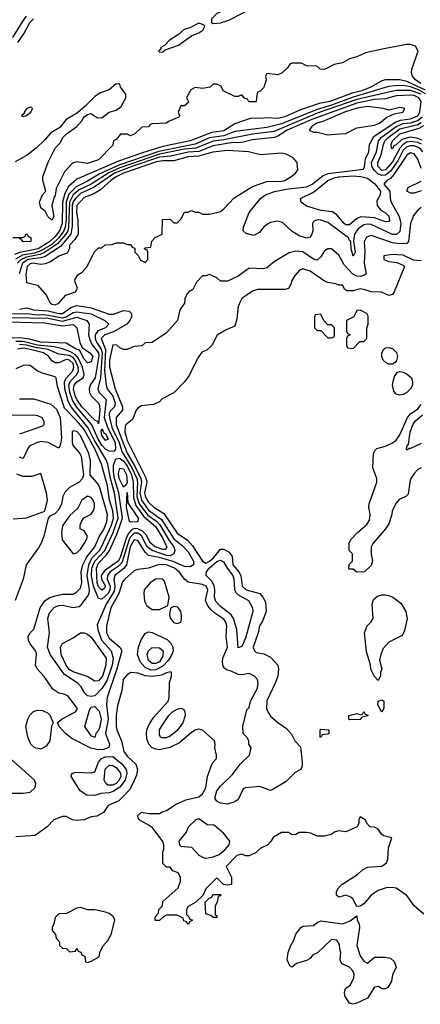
# Model space of a CAD drawing. Header units: inches. Extents: x 2380053 to 2584298, y 380219 to 546618.
# Tile 672 of 788: x 2537451 to 2539685, y 461262 to 466745. Entities that reach past the tile are written whole.
import ezdxf

# ---------------------------------------------------------------- set-up
doc = ezdxf.new("R2010")
doc.units = ezdxf.units.IN
doc.header["$MEASUREMENT"] = 0
doc.layers.add('C5436', color=7, linetype='Continuous')

msp = doc.modelspace()

# ---------------------------------------------------------------- linework, layer by layer
at = {"layer": 'C5436', "color": 2}
for points, elevation in [([(2538910, 466936.9), (2538891, 466930), (2538856.8, 466903.2), (2538790, 466891.2), (2538750, 466879.1), (2538702.3, 466857.7), (2538610, 466805.4), (2538550, 466778.9), (2538520.5, 466750), (2538520.7, 466730), (2538530, 466723.8), (2538570, 466727.2), (2538616.8, 466743.2), (2538696.9, 466783.1), (2538845.2, 466870), (2538858, 466882), (2538895.3, 466890), (2538930, 466906), (2538937.2, 466910), (2538948.7, 466930), (2538936.2, 466936.2)], 2), ([(2538450, 466726), (2538399.4, 466700.6), (2538369.2, 466690.8), (2538336.9, 466663.1), (2538284.9, 466630), (2538258, 466602), (2538238.8, 466590), (2538238, 466582), (2538224.7, 466570), (2538230, 466564.7), (2538250, 466566.8), (2538262.5, 466577.5), (2538337.2, 466602.8), (2538410, 466655.5), (2538450, 466672.4), (2538472.3, 466687.7), (2538482.7, 466710), (2538476.6, 466716.6)], 2), ([(2537510, 466259), (2537490, 466248.7), (2537476, 466230), (2537476.9, 466223.1), (2537462, 466210), (2537470, 466206), (2537490, 466211.3), (2537512.7, 466230), (2537522, 466250), (2537516.5, 466256.5)], 2), ([(2539390, 466262.6), (2539332.2, 466252.2), (2539262, 466230), (2539141.8, 466178.2), (2539108, 466170), (2539079.1, 466150), (2539066, 466130), (2539090, 466118.8), (2539110, 466119.1), (2539170, 466104), (2539210, 466107.3), (2539270, 466110.8), (2539330, 466144), (2539430, 466158), (2539457.2, 466170), (2539497.2, 466202.8), (2539539.3, 466220.7), (2539588, 466230), (2539598, 466250), (2539570, 466256), (2539510, 466241.2), (2539478, 466250)], 22), ([(2538610, 466017.4), (2538527.7, 466007.7), (2538450, 465984.5), (2538390, 465980.7), (2538310, 465959.3), (2538250, 465959.9), (2538213.6, 465953.6), (2538030.4, 465890), (2537989, 465870), (2537959.6, 465850), (2537902, 465798), (2537864.5, 465775.5), (2537810, 465754.8), (2537770.3, 465710), (2537767.5, 465670), (2537776, 465630), (2537777.6, 465550), (2537759.7, 465520.3), (2537728.9, 465490), (2537728.6, 465471.4), (2537715.2, 465444.8), (2537670, 465429.2), (2537622.3, 465397.7), (2537594.2, 465385.8), (2537570, 465382.9), (2537524.7, 465390), (2537510, 465386.3), (2537493.7, 465370), (2537486.5, 465326.5), (2537490, 465281), (2537550, 465266.8), (2537601, 465210), (2537618.8, 465170), (2537630, 465162), (2537650, 465157.3), (2537670, 465167.3), (2537709.2, 465210.8), (2537762, 465230), (2537774, 465250), (2537758, 465290), (2537760.4, 465299.6), (2537776.4, 465323.6), (2537800.4, 465339.6), (2537828, 465370), (2537866, 465450), (2537890, 465474), (2537910, 465474), (2537928.4, 465491.6), (2537967.3, 465492.7), (2537990, 465502), (2538030, 465502), (2538050, 465494), (2538070, 465494), (2538078, 465478), (2538092.7, 465472.7), (2538094, 465450), (2538112.7, 465432.7), (2538125.4, 465405.4), (2538150, 465394), (2538166, 465410), (2538166, 465450), (2538162, 465462), (2538146, 465470), (2538150, 465474), (2538182, 465478), (2538187.3, 465512.7), (2538207.3, 465532.7), (2538246, 465550), (2538247.3, 465632.7), (2538290, 465634), (2538310, 465614), (2538330, 465614), (2538350, 465634), (2538370, 465674), (2538390, 465674), (2538410, 465682), (2538430, 465674), (2538450, 465674), (2538470, 465662), (2538510, 465662), (2538570, 465678), (2538590, 465691.3), (2538647.6, 465752.4), (2538750, 465816.4), (2538830, 465844.4), (2538910, 465845.3), (2538928.7, 465850), (2538962, 465870), (2538989.1, 465890.9), (2539002, 465910), (2538998, 465950), (2538976, 465976), (2538936, 465996), (2538910, 466001.2), (2538793.6, 465993.6), (2538726, 466010)], 22), ([(2539490, 465619.6), (2539430, 465641.4), (2539352.5, 465647.5), (2539330, 465638.4), (2539290, 465603.6), (2539270, 465602.4), (2539259.5, 465610), (2539219.3, 465659.3), (2539194.5, 465674.5), (2539130, 465683.1), (2539050, 465706), (2539021.2, 465730), (2539017.2, 465750), (2539090, 465784.9), (2539169.3, 465850.7), (2539210, 465865.8), (2539230, 465870.8), (2539310, 465875.1), (2539352.9, 465872.9), (2539390, 465863.5), (2539431.7, 465831.7), (2539462.8, 465790), (2539460.3, 465770), (2539443.1, 465736.9), (2539444.5, 465710), (2539464.8, 465684.8), (2539490.2, 465670.2), (2539510, 465650.4), (2539513.7, 465626.3), (2539510, 465621.2)], 14), ([(2539130, 465106), (2539098, 465102), (2539094, 465090), (2539094, 465030), (2539110, 465014), (2539130, 465014), (2539170, 464974), (2539190, 464974), (2539202, 464978), (2539206, 464990), (2539206, 465030), (2539190, 465046), (2539170, 465046), (2539146, 465070)], 30), ([(2539350, 465128), (2539330, 465126), (2539314, 465090), (2539274, 465070), (2539274, 465010), (2539278, 464998), (2539294, 464990), (2539278, 464982), (2539274, 464970), (2539274, 464930), (2539278, 464918), (2539310, 464914), (2539347.3, 464952.7), (2539370, 464954), (2539386, 464970), (2539387.3, 465027.3), (2539394, 465050), (2539393.6, 465093.6), (2539386, 465110)], 30), ([(2539510, 464827.1), (2539493.7, 464833.7), (2539476.9, 464850), (2539469.7, 464870), (2539469.7, 464890), (2539480.7, 464910), (2539490, 464917), (2539510, 464920.3), (2539530, 464914.9), (2539552.8, 464892.8), (2539558, 464870), (2539552.3, 464847.7), (2539544.2, 464835.8), (2539530, 464827.8)], 26), ([(2539570, 464653.7), (2539550, 464659.7), (2539537.1, 464677.1), (2539529.8, 464710), (2539532.7, 464730), (2539541, 464759), (2539557.7, 464782.3), (2539570, 464787), (2539590, 464783.1), (2539612.1, 464772.1), (2539634.9, 464750), (2539640.8, 464730), (2539640.3, 464710), (2539630.2, 464689.8), (2539610, 464668.3), (2539590, 464657.2)], 26), ([(2537930, 464402), (2537909, 464430), (2537905.7, 464454.3), (2537910, 464466), (2537922.3, 464442.3), (2537930, 464441.3), (2537944.9, 464410)], 10), ([(2538250, 463795.4), (2538206.6, 463810), (2538180.7, 463830), (2538155.7, 463875.7), (2538136.2, 463896.2), (2538110, 463910.6), (2538090, 463912.1), (2538075.5, 463904.5), (2538057, 463883), (2538044.3, 463855.7), (2538011.2, 463750), (2537999.8, 463730), (2537924.3, 463675.7), (2537905.5, 463650), (2537908, 463630), (2537930.1, 463590), (2537923, 463577), (2537910, 463567.8), (2537890, 463586), (2537882.6, 463610), (2537878.7, 463690), (2537890, 463718.6), (2537935, 463765), (2537951.3, 463790), (2537995.7, 463884.3), (2538023.8, 463970), (2538004.4, 464110), (2537979.1, 464190), (2537974.2, 464230), (2537975.2, 464264.8), (2537985.5, 464294.5), (2537990, 464300.5), (2538010, 464303.2), (2538030, 464287.5), (2538050, 464260.7), (2538074.6, 464210), (2538083.7, 464170), (2538085.1, 464085.1), (2538099.7, 464039.7), (2538141.1, 463981.1), (2538210, 463921.5), (2538250, 463856), (2538271.3, 463808.7), (2538264.5, 463795.5)], 14), ([(2538030, 464141.2), (2538005.2, 464190), (2538002.8, 464217.2), (2538010, 464247.7), (2538030, 464243.7), (2538046.5, 464210), (2538050, 464168), (2538045.5, 464154.5)], 10), ([(2538070, 463946.3), (2538063.7, 463950), (2538046.6, 464030), (2538050, 464112), (2538053.8, 464053.8), (2538111.4, 463970), (2538110, 463949.7)], 10), ([(2537830, 464092.3), (2537798, 464070), (2537775.3, 464024.7), (2537730, 463982), (2537690, 463926), (2537684, 463890), (2537688.1, 463848.1), (2537750, 463771.3), (2537770, 463776), (2537790, 463796), (2537812.3, 463830), (2537824, 463850), (2537828.7, 463870), (2537810, 463898), (2537788, 463910), (2537788, 463930), (2537795.3, 463950), (2537808.9, 463971.1), (2537850, 463992), (2537865.2, 464014.8), (2537869.2, 464030), (2537869.2, 464050), (2537860.9, 464070), (2537850, 464085.2)], 30), ([(2538670, 463248), (2538661.7, 463350), (2538643.9, 463410), (2538630.7, 463430.7), (2538570, 463476.9), (2538545.4, 463505.4), (2538537.6, 463530), (2538539.4, 463570), (2538534.9, 463594.9), (2538520, 463620), (2538491.1, 463650), (2538492.6, 463670), (2538506.9, 463690), (2538550, 463727.3), (2538570, 463735.3), (2538586.9, 463726.9), (2538607.1, 463690), (2538638.9, 463650), (2538645.6, 463630), (2538648, 463570), (2538655.5, 463555.5), (2538670, 463542.3), (2538726, 463510), (2538748.5, 463470), (2538750.3, 463450), (2538746, 463430), (2538710, 463301.2), (2538690, 463255.3)], 22), ([(2538232.3, 463632.3), (2538210, 463629.3), (2538178.8, 463610), (2538146, 463570), (2538142.8, 463550), (2538146.8, 463506.8), (2538160.7, 463480.7), (2538190, 463461), (2538230, 463461), (2538276.4, 463483.6), (2538284, 463530), (2538258.4, 463618.4), (2538250, 463629)], 30), ([(2539450, 463066), (2539428.4, 463088.4), (2539408.9, 463128.9), (2539407.3, 463152.7), (2539384.7, 463224.7), (2539374, 463330), (2539389, 463370), (2539409, 463390), (2539421.2, 463410), (2539417, 463490), (2539423.9, 463516.1), (2539445.4, 463534.6), (2539470, 463541.6), (2539490, 463541.6), (2539510, 463539.1), (2539531.3, 463530), (2539576.7, 463496.7), (2539604, 463450), (2539610.7, 463409.3), (2539596.9, 463343.1), (2539583.6, 463316.4), (2539510, 463278), (2539476.7, 463243.3), (2539464, 463210), (2539458, 463178), (2539470.6, 463129.4), (2539462, 463110), (2539462, 463090)], 26), ([(2538310, 463478), (2538291.6, 463468.4), (2538286.4, 463433.6), (2538290, 463414), (2538308.1, 463388.1), (2538330, 463382.8), (2538349, 463391), (2538354, 463406), (2538354, 463430), (2538349, 463450), (2538332.9, 463472.9)], 30), ([(2537870, 463060.7), (2537827.1, 463087.1), (2537750, 463112.8), (2537727, 463127), (2537709.8, 463150), (2537683.5, 463210), (2537679.3, 463250), (2537690, 463272), (2537750, 463302), (2537790, 463331.3), (2537810, 463331), (2537830, 463322.8), (2537850, 463307.3), (2537932.6, 463190), (2537931.3, 463150), (2537912.2, 463090), (2537890, 463063)], 18), ([(2538183.3, 463123.3), (2538150, 463137.6), (2538122.2, 463170), (2538107.8, 463210), (2538113, 463250), (2538128.3, 463291.7), (2538150, 463326.8), (2538170, 463336.3), (2538190, 463333.4), (2538274, 463294), (2538294, 463274), (2538304.2, 463250), (2538306.3, 463230), (2538300.3, 463210), (2538280.6, 463179.4), (2538250, 463146), (2538210, 463125.4)], 26), ([(2538190, 463159.7), (2538170, 463177.2), (2538161.3, 463210), (2538168.7, 463231.3), (2538190, 463248.2), (2538230, 463246.4), (2538251.2, 463231.2), (2538250, 463201.2), (2538230, 463169.8), (2538210, 463159.7)], 22), ([(2539470, 462888.7), (2539448, 462930), (2539449, 462951), (2539470, 462958), (2539482, 462950), (2539482, 462910)], 26), ([(2537870, 462748.7), (2537850, 462758), (2537815.3, 462810), (2537839.8, 462900.2), (2537850, 462916.3), (2537870, 462920.5), (2537893.6, 462893.6), (2537904.9, 462850), (2537899, 462810), (2537890, 462786), (2537876.3, 462770)], 22), ([(2538245.9, 462745.9), (2538237.2, 462750), (2538230, 462762), (2538231.6, 462790), (2538242.4, 462810), (2538282.4, 462870), (2538302.9, 462890), (2538330, 462906.4), (2538350, 462910.6), (2538364.9, 462904.9), (2538372.5, 462892.5), (2538374, 462870), (2538361.3, 462830), (2538330, 462787.6), (2538290, 462755.6), (2538270, 462746.9)], 26), ([(2537570, 462683.7), (2537535.3, 462690), (2537512.7, 462710), (2537497, 462750), (2537486, 462810), (2537496, 462850), (2537507.8, 462872.2), (2537527.8, 462892.2), (2537550, 462900.4), (2537578.7, 462898.7), (2537605.8, 462885.8), (2537620.5, 462870), (2537638, 462830), (2537628.6, 462811.4), (2537619.3, 462730), (2537599.9, 462700.1)], 26), ([(2539290, 462846), (2539286, 462850), (2539286, 462870), (2539330, 462882), (2539350, 462874), (2539362, 462878), (2539370, 462892), (2539378, 462878), (2539392.7, 462872.7), (2539391.6, 462868.4), (2539358, 462862), (2539350, 462848.7)], 26), ([(2539130, 462748), (2539126, 462750), (2539126, 462790), (2539130, 462794), (2539174, 462790), (2539174, 462770), (2539170, 462766), (2539138, 462762)], 26), ([(2537870, 462424.5), (2537826.3, 462426.3), (2537788, 462450), (2537738, 462530), (2537740.4, 462539.6), (2537746, 462550), (2537764.7, 462555.3), (2537850, 462551), (2537870, 462556), (2537891.3, 462610), (2537908.4, 462631.6), (2537930, 462640.3), (2537970, 462642.4), (2538021.2, 462601.2), (2538045, 462570), (2538049.2, 462549.2), (2538039.3, 462510), (2538010, 462471.7), (2537972.9, 462447.1), (2537950, 462439.8), (2537903.6, 462436.4)], 26), ([(2537970, 462482.5), (2537942.9, 462482.9), (2537930.8, 462490.8), (2537923.1, 462510), (2537928.3, 462571.7), (2537950, 462593.8), (2537970, 462592.3), (2537990, 462581.3), (2538013.8, 462550), (2538015, 462530), (2538006, 462510), (2537990, 462492.1)], 22), ([(2538450, 462295.3), (2538434, 462290), (2538392, 462250), (2538379.8, 462220.2), (2538338, 462170), (2538342, 462150), (2538350, 462142), (2538410, 462138), (2538450, 462092), (2538478, 462078), (2538490, 462076), (2538530, 462082.8), (2538564, 462096), (2538596.5, 462123.5), (2538619, 462150), (2538622, 462170), (2538590, 462214), (2538538, 462258), (2538530, 462262), (2538500.4, 462260.4)], 30), ([(2538530, 461746), (2538516.4, 461756.4), (2538490, 461766), (2538486, 461830), (2538507.3, 461852.7), (2538522, 461858), (2538527.3, 461872.7), (2538570, 461874), (2538574, 461870), (2538570, 461866), (2538558, 461862), (2538552, 461830), (2538542, 461810), (2538542, 461762), (2538550, 461754), (2538550, 461746)], 30), ([(2537790, 461802), (2537770, 461798), (2537711.6, 461768.4), (2537670, 461766), (2537650, 461746), (2537642, 461710), (2537632, 461690), (2537632.7, 461672.7), (2537651.3, 461651.3), (2537654, 461630), (2537674, 461610), (2537674, 461590), (2537690, 461574), (2537712.7, 461572.7), (2537730, 461554), (2537762, 461558), (2537770, 461574), (2537778, 461558), (2537792.7, 461552.7), (2537798, 461538), (2537814, 461530), (2537818, 461498), (2537830, 461494), (2537850, 461502), (2537893.6, 461526.4), (2537898, 461550), (2537914.6, 461585.4), (2537943.1, 461616.9), (2537962, 461650), (2537982, 461730), (2537975.3, 461750), (2537950, 461768), (2537930, 461775.3), (2537870, 461788), (2537830, 461788)], 34), ([(2539390, 461492), (2539430, 461524.7), (2539490, 461524.7), (2539518.8, 461518.8), (2539539.8, 461499.8), (2539550.9, 461469.1), (2539530, 461426), (2539524.7, 461390), (2539503.6, 461356.4), (2539490, 461348), (2539471.6, 461348.4), (2539450, 461362), (2539430, 461358), (2539390, 461295.3), (2539330, 461268), (2539310, 461262), (2539290, 461268.7), (2539264, 461310), (2539262, 461330), (2539268, 461350), (2539295.3, 461370), (2539313.2, 461410), (2539315.3, 461430), (2539308.9, 461448.9), (2539290, 461468), (2539248, 461488), (2539238, 461510), (2539242, 461550), (2539235.3, 461570), (2539234.6, 461594.6), (2539219, 461619), (2539190, 461622), (2539110.7, 461549.3), (2539084, 461536), (2539070, 461518), (2539050, 461506), (2538994, 461490), (2538970, 461468), (2538956.4, 461476.4), (2538942, 461510), (2538948, 461550), (2538962, 461590), (2538980.2, 461619.8), (2538990, 461652), (2539018, 461690), (2539030, 461698), (2539090, 461701), (2539110, 461718), (2539130, 461726), (2539250, 461711), (2539293.2, 461726.8), (2539330, 461754), (2539332, 461730), (2539344.7, 461710), (2539346, 461690), (2539331, 461590), (2539350, 461532), (2539370, 461502)], 30)]:
    msp.add_lwpolyline(points, close=True, dxfattribs=dict(at, elevation=elevation))
for points, elevation in [([(2537413.8, 466646.2), (2537466.2, 466733.8), (2537490, 466764.2)], 6), ([(2537442, 466618), (2537474.2, 466665.8), (2537508.2, 466730), (2537527.8, 466750)], 2), ([(2539688, 466390), (2539658.4, 466410), (2539642, 466430), (2539636, 466450), (2539638, 466470), (2539671.8, 466570), (2539657.7, 466597.7), (2539630, 466607.8), (2539610, 466608), (2539490, 466585.6), (2539379.9, 466560.1), (2539330, 466538), (2539290, 466526.6), (2539250, 466506), (2539204, 466496), (2539150, 466468.7), (2539126, 466470), (2539107.3, 466487.3), (2539050, 466488), (2539023.1, 466503.1), (2538970, 466504), (2538959.6, 466500.4), (2538943.6, 466476.4), (2538914, 466450), (2538890, 466438), (2538830, 466446), (2538822, 466430), (2538824.7, 466410), (2538811.6, 466368.4), (2538792.7, 466347.3), (2538778, 466342), (2538772.7, 466327.3), (2538770, 466288.7), (2538728.4, 466288.4), (2538722, 466302), (2538707.3, 466307.3), (2538690, 466326), (2538670, 466318), (2538650, 466318), (2538586, 466350), (2538574.6, 466374.6), (2538550, 466386), (2538530, 466386), (2538514, 466370), (2538470, 466362), (2538430, 466368), (2538406, 466354), (2538382, 466310), (2538394, 466286), (2538370, 466266), (2538350, 466266), (2538334, 466230), (2538342, 466210), (2538338, 466202), (2538281, 466179), (2538270, 466169), (2538190, 466166), (2538178, 466162), (2538171.6, 466148.4), (2538132.7, 466147.3), (2538094, 466110), (2538070, 466098), (2538050, 466108), (2538012.7, 466107.3), (2537990, 466078), (2537974, 466070), (2537970, 466046), (2537890, 465964), (2537830, 465945.2), (2537770, 465954), (2537750.9, 465949.1), (2537739.8, 465940.2), (2537702, 465898), (2537655.3, 465804.7), (2537650, 465766), (2537643.6, 465756.4), (2537631.3, 465710), (2537642, 465650), (2537630, 465628), (2537609.1, 465649.1), (2537595.3, 465675.3), (2537570, 465698), (2537562, 465730), (2537578, 465770), (2537598, 465790), (2537581.2, 465850), (2537581.2, 465870), (2537610, 465951.3), (2537649.5, 466030), (2537678.3, 466061.7), (2537692.3, 466090), (2537712.7, 466110), (2537769.6, 466150.4), (2537797.5, 466182.5), (2537810, 466204.7), (2537830, 466218), (2537850, 466222), (2537881, 466201), (2537910, 466198), (2537949.5, 466230.5), (2537990, 466240.7), (2538017.2, 466262.8), (2538042.7, 466310), (2538042.7, 466330), (2538013.2, 466370), (2538010, 466386), (2537990, 466388.7), (2537950, 466354.5), (2537901.1, 466338.9), (2537870, 466318), (2537816.7, 466263.3), (2537773, 466227), (2537710.5, 466190), (2537675.4, 466144.6), (2537624.2, 466115.8), (2537590, 466075.1), (2537543.1, 466030), (2537492.7, 465990), (2537425.7, 465954.3)], 2), ([(2539712.8, 466352.8), (2539610, 466401.4), (2539570, 466409.8), (2539490, 466409.8), (2539470, 466404), (2539408.4, 466370), (2539359.3, 466350), (2539304.3, 466335.7), (2539180.5, 466290), (2539121.5, 466278.5), (2539061, 466259), (2539016.5, 466243.5), (2538930, 466203.5), (2538890, 466195.4), (2538830, 466199.5), (2538790, 466195.1), (2538750, 466197.6), (2538730, 466193.3), (2538650, 466165.1), (2538590, 466126.9), (2538522.8, 466117.2), (2538402, 466070), (2538250, 466038.8), (2538136.4, 466003.6), (2538002.7, 465957.3), (2537770, 465856.4), (2537724, 465816), (2537702.6, 465777.4), (2537689.4, 465730), (2537687.9, 465610), (2537673.4, 465570), (2537650, 465538.8), (2537618.8, 465510), (2537554, 465470), (2537451.7, 465448.3), (2537422.9, 465437)], 6), ([(2539713, 466333), (2539674.9, 466354.9), (2539630, 466370.9), (2539590, 466378), (2539543.3, 466376.7), (2539507.5, 466372.5), (2539310, 466314.5), (2539190, 466269), (2539110, 466245.6), (2538910, 466165.5), (2538830, 466145.8), (2538650, 466123.5), (2538590, 466099.2), (2538510, 466087), (2538430, 466051.8), (2538227.9, 466012.1), (2538004.3, 465935.7), (2537895.1, 465884.9), (2537830, 465845.6), (2537765.4, 465814.6), (2537725.9, 465774.1), (2537710.1, 465729.9), (2537710.1, 465630), (2537705.5, 465590), (2537697.9, 465570), (2537669.5, 465530), (2537630, 465494.3), (2537570, 465457.3), (2537534.3, 465445.7), (2537466.7, 465433.3), (2537427.7, 465412.3)], 10), ([(2539689.8, 466330), (2539630, 466351.8), (2539550, 466351.7), (2539330, 466301.3), (2539110, 466224.1), (2538870, 466122.9), (2538750, 466107.7), (2538590, 466075.6), (2538530, 466068.7), (2538432.7, 466030), (2538370, 466024.3), (2538230, 465996.8), (2538010, 465920.7), (2537947.9, 465892.1), (2537850.1, 465829.9), (2537782.3, 465797.7), (2537749.7, 465770.3), (2537728.7, 465730), (2537723.9, 465590), (2537719.6, 465570), (2537708.3, 465550), (2537662.9, 465497.1), (2537590, 465448.2), (2537563.1, 465436.9), (2537490, 465423.4), (2537453.6, 465406.4), (2537438.7, 465390)], 14), ([(2539690, 465916), (2539670, 465969.2), (2539650, 465998.4), (2539630, 466003.6), (2539610, 465991.3), (2539537.5, 465882.5), (2539519.3, 465860.7), (2539497.3, 465850), (2539481.6, 465830), (2539515.5, 465790), (2539516.5, 465750), (2539522, 465730), (2539567.6, 465650), (2539575.3, 465610), (2539570, 465566), (2539551.2, 465548.8), (2539530, 465549.8), (2539410, 465605.1), (2539390, 465607.3), (2539370, 465602.6), (2539339.1, 465580.9), (2539317.6, 465550), (2539312.7, 465512.7), (2539321, 465450), (2539310, 465429), (2539299.3, 465470), (2539298, 465510), (2539290, 465515.3), (2539284.5, 465530), (2539170, 465616), (2539130, 465629.4), (2539110, 465631.3), (2539090, 465621.2), (2539083, 465610), (2539084.9, 465570), (2539079.1, 465550), (2539070, 465534), (2539050.6, 465529.4), (2539010, 465540.9), (2538994, 465550), (2538970, 465566), (2538916.6, 465616.6), (2538890, 465623.7), (2538850, 465616), (2538832.8, 465607.2), (2538810.5, 465589.5), (2538790, 465562), (2538756.9, 465543.1), (2538714.6, 465554.6), (2538698, 465570), (2538699, 465590), (2538730, 465671.3), (2538793.2, 465750), (2538821.2, 465770), (2538872.3, 465787.7), (2538950, 465803.6), (2539050, 465814.9), (2539081.6, 465830), (2539143.1, 465876.9), (2539171.3, 465888.7), (2539367.9, 465912.1), (2539374.3, 465925.7), (2539379.2, 465970), (2539397.4, 466010), (2539401.6, 466050), (2539425.5, 466094.5), (2539544.8, 466175.2), (2539574, 466186), (2539630, 466193), (2539670.6, 466210), (2539681.8, 466230), (2539689.7, 466290), (2539677.2, 466310), (2539650, 466323.1), (2539630, 466325.8), (2539550, 466320.8), (2539490, 466304.5), (2539430, 466301), (2539330, 466281.3), (2539079.6, 466190), (2538941.7, 466130), (2538890, 466096.8), (2538870.2, 466089.8), (2538750, 466076.8), (2538690, 466061), (2538630, 466058.8), (2538530, 466043.4), (2538450, 466012.1), (2538390, 466008.1), (2538293.8, 465986.2), (2538230, 465979.7), (2538082, 465930), (2537980.2, 465890), (2537866.6, 465813.4), (2537790, 465777.2), (2537762, 465750), (2537749.3, 465730.7), (2537744.5, 465710), (2537744.5, 465595.5), (2537735.8, 465550), (2537678.2, 465481.8), (2537593.5, 465426.5), (2537570, 465418.8), (2537498, 465410), (2537467.3, 465390), (2537448.6, 465330)], 18), ([(2539698, 466010), (2539681.5, 466030), (2539650, 466043), (2539630, 466043.7), (2539610, 466037), (2539590, 466018.8), (2539560.1, 465959.9), (2539517.7, 465902.3), (2539490, 465879.9), (2539470, 465877.6), (2539447.1, 465887.1), (2539426.6, 465906.6), (2539413.8, 465930), (2539412.4, 465950), (2539440.7, 466010), (2539452.4, 466070), (2539466.6, 466090), (2539550, 466151.4), (2539590, 466166.5), (2539630, 466171.6), (2539670, 466183.1), (2539695.2, 466204.8)], 14), ([(2539691.4, 466051.4), (2539670, 466060.9), (2539630, 466066.7), (2539610, 466062.5), (2539589.7, 466050.3), (2539570.8, 466030), (2539530, 465952.9), (2539490.2, 465910), (2539470, 465906), (2539448, 465930), (2539448, 465950), (2539466.4, 465993.6), (2539478.6, 466050), (2539487.2, 466070), (2539505, 466090), (2539570, 466138.1), (2539670, 466161.9), (2539690, 466171.9)], 10), ([(2539694.8, 466074.8), (2539665.4, 466085.4), (2539628.8, 466091.2), (2539582.4, 466077.6), (2539550, 466048.2), (2539537.6, 466042.4), (2539530, 466026.6), (2539524, 466030), (2539522.4, 466050), (2539528.7, 466070), (2539569.7, 466110), (2539679.1, 466140.9), (2539704.5, 466155.5)], 6), ([(2539690, 465792.8), (2539650, 465779.8), (2539630, 465778.7), (2539609.4, 465790), (2539617, 465810), (2539690, 465845.3)], 18), ([(2539690, 465699), (2539670, 465685.2), (2539645.8, 465654.2), (2539630.4, 465610), (2539618.4, 465510), (2539610, 465499.5), (2539570, 465496.4), (2539530, 465503.1), (2539410, 465542.9), (2539384.9, 465535.1), (2539372.2, 465507.8), (2539375.8, 465455.8), (2539372.6, 465390), (2539382, 465330), (2539370, 465320.7), (2539350, 465314.7), (2539330, 465317.4), (2539308, 465328), (2539260, 465380), (2539230, 465434), (2539190, 465468.7), (2539170, 465469), (2539150, 465459), (2539130, 465424), (2539110, 465406.6), (2539090, 465412.3), (2539030, 465453.3), (2538990, 465456.2), (2538952.8, 465447.2), (2538870, 465396), (2538830, 465362.7), (2538810, 465358), (2538730, 465361.2), (2538670, 465317.2), (2538610, 465288.7), (2538570, 465288.7), (2538550, 465308), (2538510, 465326), (2538490, 465318), (2538470, 465318), (2538436.9, 465283.1), (2538416.9, 465243.1), (2538394, 465230), (2538383.6, 465216.4), (2538372, 465190), (2538370, 465166), (2538344.7, 465130), (2538331.3, 465070), (2538270, 465002), (2538190, 464948), (2538150, 464946), (2538131.6, 464928.4), (2538090, 464926), (2538050, 464908), (2538030, 464908), (2538010, 464918), (2537993.2, 464933.2), (2537970, 464934), (2537952, 464850), (2537952, 464810), (2537983.6, 464690), (2538023.8, 464590), (2538024, 464570), (2537989.2, 464530), (2537988.7, 464490), (2538050, 464331.6), (2538095.7, 464255.7), (2538127.2, 464190), (2538130.8, 464170), (2538122.1, 464110), (2538129.6, 464070), (2538170, 464014.5), (2538241.2, 463961.2), (2538310, 463854.7), (2538357.2, 463817.2), (2538390, 463782.6), (2538420.7, 463730), (2538420.3, 463710), (2538401.5, 463698.5), (2538370, 463700.7), (2538307.6, 463727.6), (2538229.3, 463750.7), (2538170, 463761), (2538150, 463780.5), (2538110, 463845.6), (2538090, 463848.2), (2538066.9, 463810), (2538047.5, 463710), (2538031.5, 463688.5), (2537982.6, 463650), (2537976.5, 463630), (2537982.1, 463590), (2537977.3, 463562.7), (2537933.7, 463490), (2537884, 463376), (2537886.5, 463350), (2537908.2, 463290), (2537961.5, 463230), (2537971.8, 463190), (2537967.8, 463150), (2537936.7, 463063.3), (2537910, 463021.3), (2537870, 462979.5), (2537850, 462976.2), (2537830, 462980.7), (2537814, 462994), (2537793.3, 463030), (2537774, 463050), (2537699.8, 463099.8), (2537621.6, 463210), (2537606.3, 463250), (2537616.8, 463330), (2537608.5, 463410), (2537617.6, 463442.4), (2537645.4, 463474.6), (2537670, 463483.6), (2537690, 463484.6), (2537750, 463472), (2537782.4, 463477.6), (2537793.9, 463486.1), (2537830, 463533), (2537839.1, 463550), (2537841.2, 463570), (2537827.7, 463650), (2537836.1, 463710), (2537854.3, 463745.7), (2537895.7, 463790), (2537908.1, 463810), (2537963.7, 463930), (2537973.9, 463970), (2537970.5, 464010), (2537952.2, 464070), (2537941.1, 464150), (2537907.4, 464270), (2537870, 464354.7), (2537810, 464462.2), (2537770, 464512), (2537701.6, 464581.6), (2537662.5, 464702.5), (2537654.5, 464750), (2537650, 464756), (2537576.6, 464776.6), (2537549.4, 464789.4), (2537510, 464819), (2537490, 464821.2), (2537470, 464819.3), (2537430, 464801.2)], 22), ([(2537412.7, 465532.7), (2537467.3, 465532.7), (2537482, 465538), (2537486, 465550), (2537490.8, 465550.8), (2537494, 465550), (2537498, 465538), (2537512.7, 465532.7), (2537514, 465510), (2537470, 465508), (2537462, 465522), (2537450, 465526)], 2), ([(2539690, 465402.7), (2539646.8, 465406.8), (2539590, 465433.6), (2539530, 465438), (2539482, 465430), (2539482, 465410), (2539510, 465398.8), (2539554, 465394), (2539590, 465378), (2539596, 465370), (2539538.8, 465230), (2539530, 465215.3), (2539510, 465208.7), (2539468.3, 465228.3), (2539410, 465229.7), (2539370, 465243.6), (2539350, 465245.6), (2539310, 465236), (2539275.3, 465235.3), (2539263.1, 465243.1), (2539250, 465266), (2539230, 465266), (2539214.6, 465274.6), (2539170, 465281.2), (2539151, 465289), (2539070, 465345.1), (2539030, 465358), (2539010, 465349.2), (2538983.4, 465316.6), (2538966, 465290), (2538964.7, 465275.3), (2538950, 465248), (2538930, 465242), (2538778, 465242), (2538750, 465234), (2538690, 465192.7), (2538681.7, 465178.3), (2538670, 465148), (2538662.8, 465077.2), (2538650, 465038), (2538602, 465018), (2538551.6, 464988.4), (2538522, 464930), (2538495.3, 464904.7), (2538467.1, 464892.9), (2538442, 464858), (2538395.3, 464764.7), (2538372, 464730), (2538310, 464668), (2538246.4, 464633.6), (2538230, 464618), (2538196.9, 464603.1), (2538130, 464594), (2538110, 464582), (2538101, 464570), (2538080.5, 464519.5), (2538042.8, 464490), (2538039.1, 464480.9), (2538038, 464450), (2538050, 464402), (2538154.8, 464194.8), (2538160.2, 464170), (2538147.9, 464110), (2538150, 464091.3), (2538170, 464058), (2538199.5, 464030), (2538255.3, 463995.3), (2538330, 463885.7), (2538386.8, 463846.8), (2538415.6, 463815.6), (2538470.5, 463730), (2538490, 463719.6), (2538510, 463730.2), (2538534, 463750), (2538570, 463797.3), (2538590, 463795.8), (2538619.3, 463779.3), (2538635.3, 463755.3), (2538639.5, 463710), (2538673, 463670), (2538683.7, 463650), (2538692.4, 463590), (2538714, 463570), (2538790.4, 463550.4), (2538807.3, 463530), (2538821.1, 463501.1), (2538825.5, 463450), (2538804.4, 463395.6), (2538788.5, 463370), (2538780.5, 463330), (2538753.4, 463250), (2538760.7, 463230), (2538770, 463222), (2538813.2, 463213.2), (2538850, 463196), (2538890.8, 463150), (2538894.8, 463130), (2538890.8, 463090), (2538876.3, 463050), (2538828.5, 462951.5), (2538827.7, 462910), (2538834, 462890), (2538850, 462866), (2538890, 462831), (2538938, 462798), (2538966, 462766), (2538984.7, 462730), (2539015.9, 462695.9), (2539026.8, 462610), (2539026, 462590), (2539018, 462570), (2538987.3, 462552.7), (2538936.8, 462503.2), (2538862.5, 462457.5), (2538850, 462452.7), (2538790, 462474.7), (2538710, 462467), (2538697.3, 462462.7), (2538670, 462402), (2538650, 462389.6), (2538610, 462377), (2538570, 462382), (2538550, 462392.7), (2538538.4, 462410), (2538549.6, 462450), (2538570, 462477.3), (2538637.6, 462542.4), (2538680.5, 462599.5), (2538732.7, 462650), (2538742, 462690), (2538728.7, 462710), (2538728, 462730), (2538718, 462750), (2538698, 462770), (2538695.3, 462810), (2538718, 462902), (2538730, 462914), (2538737.2, 462950), (2538776.9, 463023.1), (2538781.6, 463050), (2538777.6, 463070), (2538760.9, 463090), (2538730, 463105.1), (2538690, 463097), (2538670, 463098), (2538630, 463117.2), (2538604, 463124), (2538593.2, 463133.2), (2538585.2, 463145.2), (2538581.2, 463170), (2538583.7, 463190), (2538609.4, 463250), (2538601.6, 463310), (2538606, 463370), (2538601.3, 463390), (2538590, 463407), (2538540.1, 463440.1), (2538518.3, 463458.3), (2538500.8, 463480.8), (2538487, 463510), (2538499.7, 463570), (2538491.2, 463590), (2538470, 463600.5), (2538390, 463613.2), (2538369.5, 463629.5), (2538340.7, 463670), (2538315.1, 463690), (2538270, 463708.7), (2538229.1, 463710.9), (2538170, 463691.6), (2538110, 463683.7), (2538090, 463675.1), (2538037.1, 463630), (2538025.3, 463614.7), (2538003.2, 463550), (2537958.6, 463470), (2537934.9, 463370), (2537936, 463330), (2537950, 463300.4), (2538010.5, 463250), (2538020.4, 463230), (2537993.2, 463130), (2537938.3, 462970), (2537935.6, 462930), (2537944.5, 462850), (2537930.3, 462770), (2537952.7, 462710), (2537947.9, 462692.1), (2537918.9, 462681.1), (2537890, 462678.5), (2537848.9, 462688.9), (2537742, 462742), (2537707.3, 462770), (2537672.3, 462810), (2537662, 462830), (2537666, 462834), (2537687.5, 462852.5), (2537762, 462890), (2537773.2, 462910), (2537719.6, 462979.6), (2537698, 462990), (2537670, 462995.1), (2537636.2, 463016.2), (2537587.5, 463087.5), (2537549.2, 463130), (2537539.3, 463150), (2537545.7, 463210), (2537542.7, 463222.7), (2537536.6, 463236.6), (2537509.6, 463270), (2537500.7, 463290), (2537499.3, 463310), (2537509.4, 463330.6), (2537530, 463352), (2537565.6, 463470), (2537591, 463509), (2537614.9, 463525.1), (2537650, 463537.6), (2537690, 463545.3), (2537750, 463546.4), (2537770, 463558.4), (2537790, 463579.1), (2537798.7, 463610), (2537794.8, 463670), (2537802.7, 463710), (2537825.1, 463754.9), (2537870, 463810.4), (2537894.8, 463865.2), (2537922.4, 463910), (2537937.8, 463950), (2537940.8, 463990), (2537898.8, 464138.8), (2537890, 464157), (2537844, 464210), (2537846, 464290), (2537837, 464330), (2537791, 464430), (2537770, 464451.6), (2537750, 464456), (2537744.9, 464450), (2537743.8, 464390), (2537750, 464371.3), (2537786, 464330), (2537794, 464314), (2537807.3, 464210), (2537800.7, 464190), (2537782.8, 464170), (2537730, 464139.5), (2537704.8, 464115.2), (2537692.4, 464090), (2537684.9, 464050), (2537670, 464017), (2537650, 463994.5), (2537619.8, 463980.2), (2537610.5, 463969.5), (2537586, 463870), (2537570.7, 463830), (2537556.7, 463803.3), (2537487.3, 463710), (2537470.4, 463630), (2537425.5, 463510)], 26), ([(2537450, 465132.8), (2537490, 465141.3), (2537531, 465130), (2537610, 465124.8), (2537670, 465108.4), (2537690, 465109.5), (2537737.1, 465142.9), (2537770, 465152.8), (2537850, 465141.6), (2537950, 465106.2), (2537974, 465106), (2538030, 465125.5), (2538061.4, 465121.4), (2538074.8, 465110), (2538074, 465090), (2538065.5, 465070), (2538048, 465050), (2537973.6, 465006.4), (2537925.5, 464990), (2537905.4, 464970), (2537929.2, 464909.2), (2537924.7, 464790), (2537933.4, 464710), (2537939.1, 464690), (2537970, 464648.7), (2537983.9, 464610), (2537979.5, 464590), (2537955.6, 464564.4), (2537950.2, 464549.8), (2537951.3, 464528.7), (2537966.5, 464470), (2538006, 464390), (2538021, 464341), (2538076.9, 464250), (2538104, 464190), (2538107.8, 464170), (2538103.7, 464090), (2538117.3, 464050), (2538166.4, 463986.4), (2538213.4, 463953.4), (2538233, 463933), (2538284.5, 463844.5), (2538311.3, 463810), (2538316.9, 463790), (2538310.2, 463769.8), (2538290, 463759.4), (2538270, 463760.8), (2538189.4, 463789.4), (2538162.9, 463810), (2538130, 463871.3), (2538110, 463885.4), (2538090, 463885.4), (2538070, 463865), (2538062.5, 463850), (2538020.2, 463719.8), (2538000.3, 463699.7), (2537956.5, 463670), (2537940.2, 463650), (2537939.8, 463630), (2537956.4, 463590), (2537954.5, 463570), (2537944.1, 463550), (2537910, 463518.7), (2537890, 463522), (2537862.5, 463590), (2537851.2, 463648.8), (2537854.3, 463690), (2537870.5, 463730), (2537925.7, 463790), (2537972.9, 463890), (2537999.6, 463970), (2537979.2, 464110), (2537957.1, 464190), (2537943.2, 464270), (2537934.1, 464294.1), (2537866, 464406), (2537833.1, 464473.1), (2537738.6, 464590), (2537721.4, 464621.4), (2537702.5, 464690), (2537701, 464730), (2537711.7, 464750), (2537747.8, 464790), (2537753.6, 464810), (2537748.7, 464830), (2537730, 464849.8), (2537710, 464852.2), (2537670, 464834.7), (2537650, 464834.3), (2537630, 464845.1), (2537612, 464872), (2537584.5, 464890), (2537502, 464910), (2537470, 464915.5), (2537440.3, 464910)], 18), ([(2537390, 465106.6), (2537490, 465109.5), (2537550, 465102.2), (2537590, 465104.1), (2537690, 465085.1), (2537710.3, 465089.7), (2537750, 465114.8), (2537770, 465118.3), (2537850, 465106.4), (2537925.5, 465070), (2537947.7, 465050), (2537930.5, 465030), (2537887.1, 465012.9), (2537872, 464990), (2537871.7, 464970), (2537879, 464950), (2537906.3, 464910), (2537912, 464890), (2537901.4, 464750), (2537886.5, 464690), (2537893.7, 464670), (2537933.1, 464630), (2537922, 464530), (2537942.5, 464470), (2537984.1, 464390), (2537986.3, 464353.7), (2537977.3, 464342.7), (2537970, 464339.7), (2537950, 464343.1), (2537930, 464354.5), (2537910, 464376.1), (2537888.1, 464410), (2537853, 464490), (2537768.4, 464590), (2537745.6, 464625.6), (2537730.5, 464670), (2537725.4, 464710), (2537732.2, 464730), (2537770.8, 464770), (2537778.5, 464790), (2537777.7, 464810), (2537761, 464850), (2537750, 464863.2), (2537730, 464875.4), (2537670, 464883.1), (2537610, 464908.6), (2537539.5, 464919.5), (2537490, 464933.2), (2537450, 464937.4)], 14), ([(2537390, 465062.2), (2537590, 465057.7), (2537690, 465040.7), (2537750, 465048), (2537770.4, 465030), (2537787, 464947), (2537800.3, 464920.3), (2537843, 464890), (2537859.5, 464870), (2537850, 464839.5), (2537830, 464834), (2537810, 464854.5), (2537784.7, 464904.7), (2537767, 464910), (2537710, 464944.4), (2537570, 464949.4), (2537505.6, 464965.6), (2537452.8, 464972.8), (2537410, 464972.4)], 6), ([(2537410, 465087.3), (2537610, 465082.2), (2537690, 465066.3), (2537770, 465089.3), (2537825.5, 465070), (2537839.5, 465050), (2537835.9, 464990), (2537841.6, 464961.6), (2537854.8, 464934.8), (2537890, 464890.3), (2537892.8, 464872.8), (2537871.8, 464750), (2537846.7, 464713.3), (2537838.5, 464690), (2537840.2, 464670), (2537850.3, 464650), (2537890, 464610.3), (2537896.2, 464596.2), (2537898.9, 464570), (2537890, 464495.3), (2537887.1, 464507.1), (2537870, 464514.7), (2537797.8, 464590), (2537770, 464629.8), (2537761.6, 464650), (2537751.6, 464690), (2537755, 464710), (2537770, 464728.9), (2537805.6, 464750), (2537811.1, 464770), (2537801.9, 464810), (2537778.5, 464858.5), (2537759.9, 464879.9), (2537735.6, 464895.6), (2537690, 464912.9), (2537642.9, 464922.9), (2537550, 464933.5), (2537470, 464953), (2537430, 464953.6)], 10), ([(2537450, 464633.4), (2537530, 464633.4), (2537624.9, 464604.9), (2537656.2, 464576.2), (2537676.4, 464530), (2537684.4, 464415.6), (2537679.2, 464380.8), (2537670, 464359), (2537610, 464391.2), (2537570, 464396.9), (2537550, 464391.6), (2537508.7, 464371.3), (2537498.4, 464361.6), (2537470, 464302), (2537450, 464308.7)], 22), ([(2539690, 464249.2), (2539670, 464241.2), (2539650, 464217.2), (2539632.7, 464190), (2539626.4, 464170), (2539616.3, 464103.7), (2539604.7, 464090), (2539567, 464073), (2539550, 464053.2), (2539527.7, 464010), (2539526.8, 463990), (2539510, 463938), (2539491.3, 463910), (2539421, 463830), (2539411, 463810), (2539411.1, 463771.1), (2539418, 463730), (2539410, 463706), (2539374, 463670), (2539330, 463668), (2539310, 463686), (2539290, 463686), (2539286, 463690), (2539288.7, 463711.3), (2539306, 463730), (2539306, 463770), (2539288, 463790), (2539288, 463830), (2539298, 463850), (2539335.3, 463890), (2539386.6, 463933.4), (2539402, 463958), (2539405.2, 463990), (2539398, 464030), (2539399.5, 464050), (2539442.9, 464170), (2539442, 464190), (2539419.3, 464250), (2539424, 464330), (2539432.3, 464347.7), (2539442.9, 464357.1), (2539490, 464370.5), (2539530, 464388.5), (2539550, 464403.8), (2539570, 464434), (2539612.6, 464530), (2539630, 464550.3), (2539670, 464578.9), (2539690, 464602.4)], 26), ([(2537376.5, 464543.5), (2537530, 464545.5), (2537550, 464542), (2537574.8, 464530), (2537586, 464510), (2537586, 464490), (2537578, 464482), (2537450, 464438)], 18), ([(2539690, 464386), (2539630, 464358), (2539622, 464358), (2539614, 464350), (2539608, 464350), (2539608.9, 464368.9), (2539619.3, 464380.7), (2539627.7, 464447.7), (2539643.1, 464490), (2539655.1, 464510), (2539696, 464544)], 22), ([(2537414.5, 463965.5), (2537490, 463970.6), (2537592.5, 464007.5), (2537606.3, 464070), (2537600.5, 464110), (2537570, 464218), (2537518.4, 464201.6), (2537470, 464201.6), (2537435.1, 464215.1)], 26), ([(2539704, 461764), (2539649.5, 461809.5), (2539610, 461868.7), (2539550, 461908.7), (2539530, 461913.2), (2539494, 461910), (2539450, 461895.3), (2539410.9, 461869.1), (2539370, 461822), (2539350, 461808), (2539330, 461806), (2539309, 461849), (2539298, 461858), (2539270, 461869), (2539230, 461858), (2539218, 461870), (2539218, 461890), (2539228, 461910), (2539248, 461930), (2539334.2, 461985.8), (2539362, 462010), (2539390, 462026), (2539470, 462031), (2539495.3, 462050), (2539504, 462070), (2539506.6, 462133.4), (2539526, 462190), (2539480.9, 462200.9), (2539468.7, 462210), (2539450, 462238), (2539430, 462248), (2539406, 462250), (2539390, 462266), (2539378, 462290), (2539350, 462306), (2539342, 462290), (2539342, 462270), (2539332, 462250), (2539270, 462222), (2539230, 462228), (2539210, 462222), (2539188.4, 462208.4), (2539150, 462198), (2539110, 462198), (2539074.6, 462214.6), (2539050, 462218), (2539010, 462218), (2538991.6, 462208.4), (2538970, 462206), (2538950, 462218), (2538910, 462219), (2538866.4, 462193.6), (2538850, 462166), (2538834, 462150), (2538791.1, 462128.9), (2538770, 462108), (2538730, 462088), (2538710, 462088), (2538690, 462098), (2538662, 462090), (2538602, 462030), (2538632, 461970), (2538632, 461930), (2538610, 461926), (2538588.4, 461928.4), (2538550, 461966), (2538490, 461906), (2538472.7, 461867.3), (2538434, 461830), (2538390, 461806), (2538382, 461790), (2538382, 461762), (2538394, 461750), (2538398, 461738), (2538414, 461730), (2538398, 461722), (2538394, 461710), (2538390, 461708), (2538382, 461722), (2538367.3, 461727.3), (2538362, 461742), (2538330, 461758), (2538270, 461758), (2538254, 461750), (2538230, 461728), (2538208.9, 461728.9), (2538206, 461730), (2538206, 461750), (2538226, 461770), (2538228, 461790), (2538248, 461810), (2538250, 461834), (2538335.3, 461910), (2538348.4, 461948.4), (2538348.7, 461970), (2538334, 461994), (2538304.7, 462004.7), (2538290, 462026), (2538270, 462026), (2538250, 462046), (2538248.7, 462110), (2538254.6, 462125.4), (2538255.3, 462150), (2538248.9, 462168.9), (2538189.2, 462249.2), (2538118, 462290), (2538108.9, 462311.1), (2538130, 462332), (2538170, 462324.7), (2538230, 462324.7), (2538245.6, 462334.4), (2538270, 462341), (2538324.1, 462375.9), (2538378.4, 462401.6), (2538450, 462418), (2538470, 462434), (2538490, 462466.8), (2538499.3, 462530), (2538522.7, 462597.3), (2538529.2, 462610.8), (2538548.9, 462631.1), (2538549, 462650), (2538539, 462690), (2538542, 462710), (2538538, 462730), (2538470, 462788.7), (2538450, 462794), (2538430, 462789), (2538410, 462776), (2538341.7, 462718.3), (2538287.5, 462692.5), (2538230, 462679.6), (2538210, 462682), (2538189.5, 462689.5), (2538171.3, 462711.3), (2538160.1, 462740.1), (2538158.4, 462770), (2538160.7, 462790), (2538175.6, 462824.4), (2538199.3, 462860.7), (2538279.5, 462950), (2538284.5, 462970), (2538286, 463054), (2538298, 463090), (2538298, 463110), (2538293.6, 463113.6), (2538270, 463108.7), (2538244.6, 463095.4), (2538190, 463086.9), (2538151.7, 463091.7), (2538110, 463106.6), (2538070.8, 463109.2), (2538050, 463097.2), (2538028.2, 463070), (2538020.7, 463010), (2537996.1, 462923.9), (2537988.9, 462870), (2537988.8, 462808.8), (2537992.4, 462790), (2538018.7, 462730), (2538032.7, 462670), (2538050, 462643), (2538098.8, 462598.8), (2538107.7, 462570), (2538102, 462538), (2538084.4, 462495.6), (2538063, 462457), (2538025.2, 462414.8), (2538004.5, 462395.5), (2537944.7, 462370), (2537918, 462330), (2537882, 462310), (2537850, 462306), (2537810, 462289.4), (2537770, 462285.2), (2537746, 462290), (2537710, 462308), (2537690, 462308.7), (2537642, 462290), (2537604.7, 462250), (2537538, 462202), (2537430, 462194)], 30), ([(2537410, 462437.3), (2537470, 462437.3), (2537510, 462444), (2537537.2, 462470), (2537541.2, 462490), (2537534, 462510), (2537394.2, 462634.2)], 30)]:
    msp.add_lwpolyline(points, dxfattribs=dict(at, elevation=elevation))

doc.saveas('drawing.dxf')
